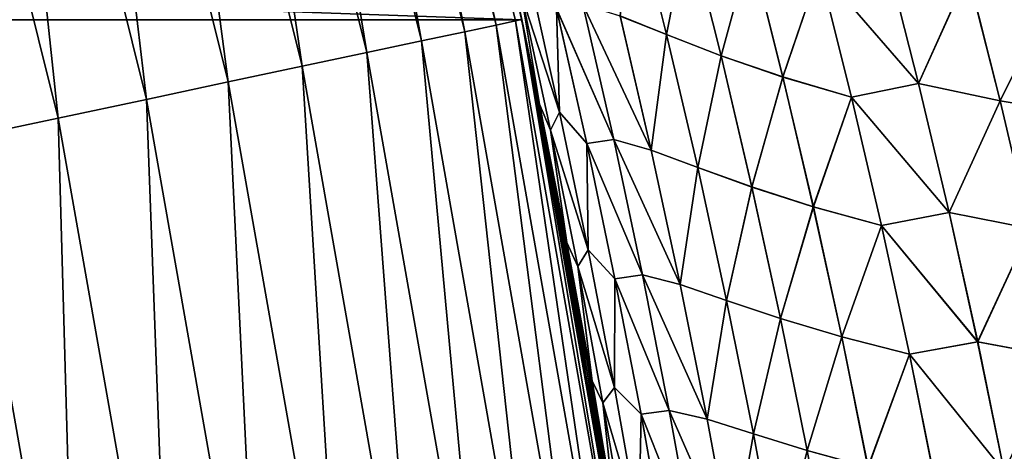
# Model space of a CAD drawing. Header units: metres. Extents: x -24 to 72, y -247 to 22.
# Tile 500 of 573: x 20.852 to 23.12, y 3.684 to 4.678. Entities that reach past the tile are written whole.
import ezdxf

# ---------------------------------------------------------------- set-up
doc = ezdxf.new("R2010")
doc.units = ezdxf.units.M
doc.layers.add('solid_509589_MEDIA_SW0001', color=7, linetype='CONTINUOUS')

msp = doc.modelspace()

# ---------------------------------------------------------------- linework, layer by layer
at = {"layer": 'solid_509589_MEDIA_SW0001'}
for points in [[(-22.008406, 4.677558), (-21.628349, 6.201923), (22.008406, 4.677558)], [(-21.628349, 6.201923), (21.628349, 6.201923), (22.008406, 4.677558)], [(21.613913, 6.19769, 130.963501), (21.570669, 6.18529, 131.192184), (21.949587, 4.665529, 131.192184)], [(21.993591, 4.674882, 130.963501), (21.628387, 6.20184, 130.73114), (21.613913, 6.19769, 130.963501)], [(21.993591, 4.674882, 130.963501), (21.613913, 6.19769, 130.963501), (21.949587, 4.665529, 131.192184)], [(21.993252, 4.748352, 57.889103), (22.008406, 4.677558), (21.628349, 6.201923)], [(21.993591, 4.674882, 130.963501), (22.008322, 4.678013, 130.73114), (21.628387, 6.20184, 130.73114)], [(21.570669, 6.18529, 131.192184), (21.499384, 6.164849, 131.413147), (21.87705, 4.650111, 131.413147)], [(21.949587, 4.665529, 131.192184), (21.570669, 6.18529, 131.192184), (21.87705, 4.650111, 131.413147)], [(21.499384, 6.164849, 131.413147), (21.401251, 6.13671, 131.622665), (21.777193, 4.628885, 131.622665)], [(21.87705, 4.650111, 131.413147), (21.499384, 6.164849, 131.413147), (21.777193, 4.628885, 131.622665)], [(21.401251, 6.13671, 131.622665), (21.277916, 6.101345, 131.817245), (21.651693, 4.60221, 131.817245)], [(21.777193, 4.628885, 131.622665), (21.401251, 6.13671, 131.622665), (21.651693, 4.60221, 131.817245)], [(21.277916, 6.101345, 131.817245), (21.131449, 6.059345, 131.993607), (21.502651, 4.57053, 131.993607)], [(21.651693, 4.60221, 131.817245), (21.277916, 6.101345, 131.817245), (21.502651, 4.57053, 131.993607)], [(21.131449, 6.059345, 131.993607), (20.964302, 6.011417, 132.148819), (21.332569, 4.534378, 132.148819)], [(21.502651, 4.57053, 131.993607), (21.131449, 6.059345, 131.993607), (21.332569, 4.534378, 132.148819)], [(20.964302, 6.011417, 132.148819), (20.77928, 5.958363, 132.280243), (21.144297, 4.494359, 132.280243)], [(21.332569, 4.534378, 132.148819), (20.964302, 6.011417, 132.148819), (21.144297, 4.494359, 132.280243)], [(20.77928, 5.958363, 132.280243), (20.579485, 5.901072, 132.385696), (20.940992, 4.451145, 132.385696)], [(21.144297, 4.494359, 132.280243), (20.77928, 5.958363, 132.280243), (20.940992, 4.451145, 132.385696)], [(20.940992, 4.451145, 132.385696), (20.579485, 5.901072, 132.385696), (20.726061, 4.40546, 132.463425)], [(22.265694, 4.948515, 59.891205), (22.34202, 4.643554, 59.861801), (22.234838, 4.686453, 59.551373)], [(22.234869, 4.686108, 109.44754), (22.342003, 4.643304, 109.137184), (22.26569, 4.948225, 109.10775)], [(22.26569, 4.948225, 109.10775), (22.342003, 4.643304, 109.137184), (22.391813, 4.896053, 108.802162)], [(22.391899, 4.896134, 60.196854), (22.34202, 4.643554, 59.861801), (22.265694, 4.948515, 59.891205)], [(22.342003, 4.643304, 109.137184), (22.467482, 4.594698, 108.833305), (22.391813, 4.896053, 108.802162)], [(22.391899, 4.896134, 60.196854), (22.467575, 4.59475, 60.165741), (22.34202, 4.643554, 59.861801)], [(22.391813, 4.896053, 108.802162), (22.467482, 4.594698, 108.833305), (22.534845, 4.84364, 108.503532)], [(22.535009, 4.843541, 60.495541), (22.467575, 4.59475, 60.165741), (22.391899, 4.896134, 60.196854)], [(22.467482, 4.594698, 108.833305), (22.60965, 4.545843, 108.536362), (22.534845, 4.84364, 108.503532)], [(22.535009, 4.843541, 60.495541), (22.609816, 4.545724, 60.462746), (22.467575, 4.59475, 60.165741)], [(22.534845, 4.84364, 108.503532), (22.60965, 4.545843, 108.536362), (22.693619, 4.794016, 108.212433)], [(22.693815, 4.793935, 60.78672), (22.609816, 4.545724, 60.462746), (22.535009, 4.843541, 60.495541)], [(22.693619, 4.794016, 108.212433), (22.922096, 4.531142, 107.956795), (22.846893, 4.827118, 107.91938)], [(22.847092, 4.827186, 61.079861), (22.9223, 4.531178, 61.042469), (22.693815, 4.793935, 60.78672)], [(22.846893, 4.827118, 107.91938), (22.922096, 4.531142, 107.956795), (23.03573, 4.783864, 107.645195)], [(23.035965, 4.783964, 61.354122), (22.9223, 4.531178, 61.042469), (22.847092, 4.827186, 61.079861)], [(21.981804, 4.801646, 111.060394), (21.993265, 4.748291, 111.109436), (22.049259, 4.483356, 111.077599)], [(21.981804, 4.801646, 111.060394), (22.049259, 4.483356, 111.077599), (22.00683, 4.737382, 110.736526)], [(21.98181, 4.801619, 57.938122), (22.049267, 4.48332, 57.921001), (21.993252, 4.748352, 57.889103)], [(22.006811, 4.73748, 58.262081), (22.049267, 4.48332, 57.921001), (21.98181, 4.801619, 57.938122)], [(22.60965, 4.545843, 108.536362), (22.767437, 4.499584, 108.246948), (22.693619, 4.794016, 108.212433)], [(22.693815, 4.793935, 60.78672), (22.767632, 4.499481, 60.752235), (22.609816, 4.545724, 60.462746)], [(22.693619, 4.794016, 108.212433), (22.767437, 4.499584, 108.246948), (22.922096, 4.531142, 107.956795)], [(22.9223, 4.531178, 61.042469), (22.767632, 4.499481, 60.752235), (22.693815, 4.793935, 60.78672)], [(22.025055, 4.780941, 58.591785), (22.095407, 4.464716, 58.571201), (22.006811, 4.73748, 58.262081)], [(22.00683, 4.737382, 110.736526), (22.095436, 4.464536, 110.427536), (22.025093, 4.780732, 110.406883)], [(22.088339, 4.7033, 58.911518), (22.095407, 4.464716, 58.571201), (22.025055, 4.780941, 58.591785)], [(22.025093, 4.780732, 110.406883), (22.095436, 4.464536, 110.427536), (22.088371, 4.70307, 110.087242)], [(22.922096, 4.531142, 107.956795), (23.109715, 4.490832, 107.684349), (23.03573, 4.783864, 107.645195)], [(23.035965, 4.783964, 61.354122), (23.109955, 4.490897, 61.314995), (22.9223, 4.531178, 61.042469)], [(23.03573, 4.783864, 107.645195), (23.109715, 4.490832, 107.684349), (23.237583, 4.748543, 107.380287)], [(23.237886, 4.748567, 61.619091), (23.109955, 4.490897, 61.314995), (23.035965, 4.783964, 61.354122)], [(21.993252, 4.748352, 57.889103), (22.046841, 4.492971, 57.846165), (22.008406, 4.677558)], [(22.049267, 4.48332, 57.921001), (22.046841, 4.492971, 57.846165), (21.993252, 4.748352, 57.889103)], [(22.046835, 4.492999, 111.15242), (21.993265, 4.748291, 111.109436), (22.008322, 4.678013, 130.73114)], [(22.049259, 4.483356, 111.077599), (21.993265, 4.748291, 111.109436), (22.046835, 4.492999, 111.15242)], [(23.109715, 4.490832, 107.684349), (23.310389, 4.457955, 107.421227), (23.237583, 4.748543, 107.380287)], [(23.237886, 4.748567, 61.619091), (23.310692, 4.45795, 61.578175), (23.109955, 4.490897, 61.314995)], [(22.006811, 4.73748, 58.262081), (22.074238, 4.42373, 58.243729), (22.049267, 4.48332, 57.921001)], [(22.095407, 4.464716, 58.571201), (22.074238, 4.42373, 58.243729), (22.006811, 4.73748, 58.262081)], [(22.00683, 4.737382, 110.736526), (22.074251, 4.423652, 110.754951), (22.095436, 4.464536, 110.427536)], [(22.049259, 4.483356, 111.077599), (22.074251, 4.423652, 110.754951), (22.00683, 4.737382, 110.736526)], [(22.148733, 4.713007, 59.234676), (22.220037, 4.401966, 59.21072), (22.088339, 4.7033, 58.911518)], [(22.088339, 4.7033, 58.911518), (22.157953, 4.392507, 58.889698), (22.095407, 4.464716, 58.571201)], [(22.220037, 4.401966, 59.21072), (22.157953, 4.392507, 58.889698), (22.088339, 4.7033, 58.911518)], [(22.088371, 4.70307, 110.087242), (22.220062, 4.401703, 109.78817), (22.148769, 4.712707, 109.76416)], [(22.088371, 4.70307, 110.087242), (22.157976, 4.392308, 110.109123), (22.220062, 4.401703, 109.78817)], [(22.095436, 4.464536, 110.427536), (22.157976, 4.392308, 110.109123), (22.088371, 4.70307, 110.087242)], [(22.306589, 4.377523, 59.52557), (22.220037, 4.401966, 59.21072), (22.148733, 4.713007, 59.234676)], [(22.234838, 4.686453, 59.551373), (22.306589, 4.377523, 59.52557), (22.148733, 4.713007, 59.234676)], [(22.148769, 4.712707, 109.76416), (22.306604, 4.377219, 109.473396), (22.234869, 4.686108, 109.44754)], [(22.148769, 4.712707, 109.76416), (22.220062, 4.401703, 109.78817), (22.306604, 4.377219, 109.473396)], [(-22.280996, 3.131692), (-22.008406, 4.677558), (22.280996, 3.131692)], [(-22.008406, 4.677558), (22.008406, 4.677558), (22.280996, 3.131692)], [(21.993591, 4.674882, 130.963501), (21.949587, 4.665529, 131.192184), (22.221571, 3.123038, 131.192184)], [(22.266119, 3.129299, 130.963501), (22.008322, 4.678013, 130.73114), (21.993591, 4.674882, 130.963501)], [(22.266119, 3.129299, 130.963501), (21.993591, 4.674882, 130.963501), (22.221571, 3.123038, 131.192184)], [(22.046835, 4.492999, 111.15242), (22.008322, 4.678013, 130.73114), (22.281031, 3.131395, 130.73114)], [(22.266119, 3.129299, 130.963501), (22.281031, 3.131395, 130.73114), (22.008322, 4.678013, 130.73114)], [(22.256607, 3.300517, 57.681652), (22.280996, 3.131692), (22.008406, 4.677558)], [(22.22151, 3.529098, 57.708794), (22.256607, 3.300517, 57.681652), (22.008406, 4.677558)], [(22.18327, 3.761986, 57.73848), (22.22151, 3.529098, 57.708794), (22.008406, 4.677558)], [(22.14152, 4.000392, 57.771343), (22.18327, 3.761986, 57.73848), (22.008406, 4.677558)], [(22.096109, 4.244051, 57.807198), (22.14152, 4.000392, 57.771343), (22.008406, 4.677558)], [(22.046841, 4.492971, 57.846165), (22.096109, 4.244051, 57.807198), (22.008406, 4.677558)], [(22.34202, 4.643554, 59.861801), (22.306589, 4.377523, 59.52557), (22.234838, 4.686453, 59.551373)], [(22.234869, 4.686108, 109.44754), (22.306604, 4.377219, 109.473396), (22.342003, 4.643304, 109.137184)], [(21.87705, 4.650111, 131.413147), (21.777193, 4.628885, 131.622665), (22.047041, 3.09851, 131.622665)], [(21.949587, 4.665529, 131.192184), (21.87705, 4.650111, 131.413147), (22.148134, 3.112717, 131.413147)], [(22.148134, 3.112717, 131.413147), (21.87705, 4.650111, 131.413147), (22.047041, 3.09851, 131.622665)], [(22.221571, 3.123038, 131.192184), (21.949587, 4.665529, 131.192184), (22.148134, 3.112717, 131.413147)], [(21.777193, 4.628885, 131.622665), (21.651693, 4.60221, 131.817245), (21.919985, 3.080653, 131.817245)], [(22.047041, 3.09851, 131.622665), (21.777193, 4.628885, 131.622665), (21.919985, 3.080653, 131.817245)], [(22.34202, 4.643554, 59.861801), (22.41353, 4.337781, 59.834305), (22.306589, 4.377523, 59.52557)], [(22.306604, 4.377219, 109.473396), (22.413504, 4.337568, 109.164726), (22.342003, 4.643304, 109.137184)], [(22.342003, 4.643304, 109.137184), (22.413504, 4.337568, 109.164726), (22.467482, 4.594698, 108.833305)], [(22.467575, 4.59475, 60.165741), (22.41353, 4.337781, 59.834305), (22.34202, 4.643554, 59.861801)], [(21.651693, 4.60221, 131.817245), (21.502651, 4.57053, 131.993607), (21.769096, 3.059447, 131.993607)], [(21.919985, 3.080653, 131.817245), (21.651693, 4.60221, 131.817245), (21.769096, 3.059447, 131.993607)], [(22.413504, 4.337568, 109.164726), (22.538372, 4.292473, 108.862473), (22.467482, 4.594698, 108.833305)], [(22.467575, 4.59475, 60.165741), (22.538467, 4.2925, 60.136623), (22.41353, 4.337781, 59.834305)], [(22.467482, 4.594698, 108.833305), (22.538372, 4.292473, 108.862473), (22.60965, 4.545843, 108.536362)], [(22.609816, 4.545724, 60.462746), (22.538467, 4.2925, 60.136623), (22.467575, 4.59475, 60.165741)], [(21.502651, 4.57053, 131.993607), (21.332569, 4.534378, 132.148819), (21.596907, 3.035247, 132.148819)], [(21.769096, 3.059447, 131.993607), (21.502651, 4.57053, 131.993607), (21.596907, 3.035247, 132.148819)], [(22.538372, 4.292473, 108.862473), (22.679722, 4.247124, 108.567123), (22.60965, 4.545843, 108.536362)], [(22.609816, 4.545724, 60.462746), (22.679884, 4.246991, 60.43203), (22.538467, 4.2925, 60.136623)], [(22.60965, 4.545843, 108.536362), (22.679722, 4.247124, 108.567123), (22.767437, 4.499584, 108.246948)], [(22.767632, 4.499481, 60.752235), (22.679884, 4.246991, 60.43203), (22.609816, 4.545724, 60.462746)], [(21.332569, 4.534378, 132.148819), (21.144297, 4.494359, 132.280243), (21.406301, 3.00846, 132.280243)], [(21.596907, 3.035247, 132.148819), (21.332569, 4.534378, 132.148819), (21.406301, 3.00846, 132.280243)], [(22.767437, 4.499584, 108.246948), (22.992529, 4.234091, 107.991898), (22.922096, 4.531142, 107.956795)], [(22.9223, 4.531178, 61.042469), (22.992731, 4.234101, 61.007404), (22.767632, 4.499481, 60.752235)], [(22.922096, 4.531142, 107.956795), (22.992529, 4.234091, 107.991898), (23.109715, 4.490832, 107.684349)], [(23.109955, 4.490897, 61.314995), (22.992731, 4.234101, 61.007404), (22.9223, 4.531178, 61.042469)], [(21.144297, 4.494359, 132.280243), (20.940992, 4.451145, 132.385696), (21.200478, 2.979533, 132.385696)], [(21.406301, 3.00846, 132.280243), (21.144297, 4.494359, 132.280243), (21.200478, 2.979533, 132.385696)], [(22.096088, 4.244161, 111.191444), (22.046835, 4.492999, 111.15242), (22.281031, 3.131395, 130.73114)], [(22.049259, 4.483356, 111.077599), (22.046835, 4.492999, 111.15242), (22.096088, 4.244161, 111.191444)], [(22.112173, 4.16469, 57.905235), (22.096109, 4.244051, 57.807198), (22.046841, 4.492971, 57.846165)], [(22.049267, 4.48332, 57.921001), (22.112173, 4.16469, 57.905235), (22.046841, 4.492971, 57.846165)], [(22.679722, 4.247124, 108.567123), (22.836573, 4.204183, 108.279305), (22.767437, 4.499584, 108.246948)], [(22.767632, 4.499481, 60.752235), (22.836765, 4.204066, 60.719921), (22.679884, 4.246991, 60.43203)], [(22.767437, 4.499584, 108.246948), (22.836573, 4.204183, 108.279305), (22.992529, 4.234091, 107.991898)], [(22.992731, 4.234101, 61.007404), (22.836765, 4.204066, 60.719921), (22.767632, 4.499481, 60.752235)], [(22.992529, 4.234091, 107.991898), (23.178995, 4.196681, 107.721085), (23.109715, 4.490832, 107.684349)], [(23.109955, 4.490897, 61.314995), (23.179232, 4.19672, 61.278286), (22.992731, 4.234101, 61.007404)], [(23.109715, 4.490832, 107.684349), (23.178995, 4.196681, 107.721085), (23.310389, 4.457955, 107.421227)], [(23.310692, 4.45795, 61.578175), (23.179232, 4.19672, 61.278286), (23.109955, 4.490897, 61.314995)], [(22.049259, 4.483356, 111.077599), (22.096088, 4.244161, 111.191444), (22.112164, 4.164734, 111.09346)], [(22.049259, 4.483356, 111.077599), (22.112164, 4.164734, 111.09346), (22.074251, 4.423652, 110.754951)], [(22.074238, 4.42373, 58.243729), (22.112173, 4.16469, 57.905235), (22.049267, 4.48332, 57.921001)], [(20.940992, 4.451145, 132.385696), (20.726061, 4.40546, 132.463425), (20.982883, 2.948952, 132.463425)], [(21.200478, 2.979533, 132.385696), (20.940992, 4.451145, 132.385696), (20.982883, 2.948952, 132.463425)], [(22.095407, 4.464716, 58.571201), (22.161009, 4.148025, 58.552166), (22.074238, 4.42373, 58.243729)], [(22.074251, 4.423652, 110.754951), (22.161032, 4.147869, 110.446655), (22.095436, 4.464536, 110.427536)], [(22.157953, 4.392507, 58.889698), (22.161009, 4.148025, 58.552166), (22.095407, 4.464716, 58.571201)], [(22.095436, 4.464536, 110.427536), (22.161032, 4.147869, 110.446655), (22.157976, 4.392308, 110.109123)], [(22.074238, 4.42373, 58.243729), (22.137114, 4.109602, 58.226795), (22.112173, 4.16469, 57.905235)], [(22.161009, 4.148025, 58.552166), (22.137114, 4.109602, 58.226795), (22.074238, 4.42373, 58.243729)], [(22.074251, 4.423652, 110.754951), (22.137123, 4.10954, 110.771973), (22.161032, 4.147869, 110.446655)], [(22.112164, 4.164734, 111.09346), (22.137123, 4.10954, 110.771973), (22.074251, 4.423652, 110.754951)], [(20.982883, 2.948952, 132.463425), (20.726061, 4.40546, 132.463425), (20.75717, 2.91723, 132.5121)], [(22.220037, 4.401966, 59.21072), (22.28652, 4.090333, 59.188496), (22.157953, 4.392507, 58.889698)], [(22.157976, 4.392308, 110.109123), (22.286535, 4.090102, 109.810471), (22.220062, 4.401703, 109.78817)], [(22.373484, 4.067933, 59.501606), (22.28652, 4.090333, 59.188496), (22.220037, 4.401966, 59.21072)], [(22.306589, 4.377523, 59.52557), (22.373484, 4.067933, 59.501606), (22.220037, 4.401966, 59.21072)], [(22.220062, 4.401703, 109.78817), (22.373489, 4.067665, 109.497429), (22.306604, 4.377219, 109.473396)], [(22.220062, 4.401703, 109.78817), (22.286535, 4.090102, 109.810471), (22.373489, 4.067665, 109.497429)], [(22.157953, 4.392507, 58.889698), (22.222862, 4.081203, 58.869492), (22.161009, 4.148025, 58.552166)], [(22.28652, 4.090333, 59.188496), (22.222862, 4.081203, 58.869492), (22.157953, 4.392507, 58.889698)], [(22.157976, 4.392308, 110.109123), (22.222878, 4.081029, 110.12941), (22.286535, 4.090102, 109.810471)], [(22.161032, 4.147869, 110.446655), (22.222878, 4.081029, 110.12941), (22.157976, 4.392308, 110.109123)], [(22.41353, 4.337781, 59.834305), (22.373484, 4.067933, 59.501606), (22.306589, 4.377523, 59.52557)], [(22.306604, 4.377219, 109.473396), (22.373489, 4.067665, 109.497429), (22.413504, 4.337568, 109.164726)], [(22.41353, 4.337781, 59.834305), (22.480194, 4.031292, 59.808743), (22.373484, 4.067933, 59.501606)], [(22.373489, 4.067665, 109.497429), (22.480162, 4.031109, 109.190353), (22.413504, 4.337568, 109.164726)], [(22.413504, 4.337568, 109.164726), (22.480162, 4.031109, 109.190353), (22.538372, 4.292473, 108.862473)], [(22.538467, 4.2925, 60.136623), (22.480194, 4.031292, 59.808743), (22.41353, 4.337781, 59.834305)], [(22.480162, 4.031109, 109.190353), (22.604452, 3.989474, 108.889626), (22.538372, 4.292473, 108.862473)], [(22.538467, 4.2925, 60.136623), (22.604548, 3.989484, 60.109528), (22.480194, 4.031292, 59.808743)], [(22.538372, 4.292473, 108.862473), (22.604452, 3.989474, 108.889626), (22.679722, 4.247124, 108.567123)], [(22.679884, 4.246991, 60.43203), (22.604548, 3.989484, 60.109528), (22.538467, 4.2925, 60.136623)], [(22.141487, 4.000566, 111.227371), (22.096088, 4.244161, 111.191444), (22.281031, 3.131395, 130.73114)], [(22.112164, 4.164734, 111.09346), (22.096088, 4.244161, 111.191444), (22.141487, 4.000566, 111.227371)], [(22.112173, 4.16469, 57.905235), (22.14152, 4.000392, 57.771343), (22.096109, 4.244051, 57.807198)], [(22.604452, 3.989474, 108.889626), (22.745033, 3.947586, 108.595779), (22.679722, 4.247124, 108.567123)], [(22.679884, 4.246991, 60.43203), (22.745188, 3.947447, 60.403427), (22.604548, 3.989484, 60.109528)], [(22.679722, 4.247124, 108.567123), (22.745033, 3.947586, 108.595779), (22.836573, 4.204183, 108.279305)], [(22.836765, 4.204066, 60.719921), (22.745188, 3.947447, 60.403427), (22.679884, 4.246991, 60.43203)], [(22.836573, 4.204183, 108.279305), (23.058163, 3.936079, 108.024635), (22.992529, 4.234091, 107.991898)], [(22.992731, 4.234101, 61.007404), (23.058357, 3.936072, 60.974705), (22.836765, 4.204066, 60.719921)], [(22.992529, 4.234091, 107.991898), (23.058163, 3.936079, 108.024635), (23.178995, 4.196681, 107.721085)], [(23.179232, 4.19672, 61.278286), (23.058357, 3.936072, 60.974705), (22.992731, 4.234101, 61.007404)], [(22.745033, 3.947586, 108.595779), (22.901005, 3.907921, 108.309471), (22.836573, 4.204183, 108.279305)], [(22.836765, 4.204066, 60.719921), (22.901188, 3.907796, 60.689808), (22.745188, 3.947447, 60.403427)], [(22.836573, 4.204183, 108.279305), (22.901005, 3.907921, 108.309471), (23.058163, 3.936079, 108.024635)], [(23.058357, 3.936072, 60.974705), (22.901188, 3.907796, 60.689808), (22.836765, 4.204066, 60.719921)], [(23.058163, 3.936079, 108.024635), (23.243546, 3.901532, 107.755371), (23.178995, 4.196681, 107.721085)], [(23.179232, 4.19672, 61.278286), (23.243774, 3.901551, 61.244041), (23.058357, 3.936072, 60.974705)], [(22.112164, 4.164734, 111.09346), (22.141487, 4.000566, 111.227371), (22.170496, 3.845829, 111.107979)], [(22.112164, 4.164734, 111.09346), (22.170496, 3.845829, 111.107979), (22.137123, 4.10954, 110.771973)], [(22.112173, 4.16469, 57.905235), (22.170506, 3.845783, 57.89082), (22.14152, 4.000392, 57.771343)], [(22.137114, 4.109602, 58.226795), (22.170506, 3.845783, 57.89082), (22.112173, 4.16469, 57.905235)], [(22.161009, 4.148025, 58.552166), (22.221842, 3.830935, 58.534683), (22.137114, 4.109602, 58.226795)], [(22.137123, 4.10954, 110.771973), (22.221857, 3.830797, 110.464233), (22.161032, 4.147869, 110.446655)], [(22.222862, 4.081203, 58.869492), (22.221842, 3.830935, 58.534683), (22.161009, 4.148025, 58.552166)], [(22.161032, 4.147869, 110.446655), (22.221857, 3.830797, 110.464233), (22.222878, 4.081029, 110.12941)], [(22.137114, 4.109602, 58.226795), (22.195414, 3.795156, 58.211277), (22.170506, 3.845783, 57.89082)], [(22.221842, 3.830935, 58.534683), (22.195414, 3.795156, 58.211277), (22.137114, 4.109602, 58.226795)], [(22.137123, 4.10954, 110.771973), (22.195421, 3.795103, 110.78759), (22.221857, 3.830797, 110.464233)], [(22.170496, 3.845829, 111.107979), (22.195421, 3.795103, 110.78759), (22.137123, 4.10954, 110.771973)], [(22.28652, 4.090333, 59.188496), (22.348162, 3.778189, 59.168018), (22.222862, 4.081203, 58.869492)], [(22.222878, 4.081029, 110.12941), (22.348169, 3.777983, 109.831024), (22.286535, 4.090102, 109.810471)], [(22.435501, 3.757772, 59.479492), (22.348162, 3.778189, 59.168018), (22.28652, 4.090333, 59.188496)], [(22.373484, 4.067933, 59.501606), (22.435501, 3.757772, 59.479492), (22.28652, 4.090333, 59.188496)], [(22.286535, 4.090102, 109.810471), (22.435499, 3.757532, 109.519615), (22.373489, 4.067665, 109.497429)], [(22.286535, 4.090102, 109.810471), (22.348169, 3.777983, 109.831024), (22.435499, 3.757532, 109.519615)], [(22.222862, 4.081203, 58.869492), (22.283047, 3.769462, 58.850906), (22.221842, 3.830935, 58.534683)], [(22.221857, 3.830797, 110.464233), (22.283056, 3.769308, 110.148079), (22.222878, 4.081029, 110.12941)], [(22.348162, 3.778189, 59.168018), (22.283047, 3.769462, 58.850906), (22.222862, 4.081203, 58.869492)], [(22.222878, 4.081029, 110.12941), (22.283056, 3.769308, 110.148079), (22.348169, 3.777983, 109.831024)], [(22.480194, 4.031292, 59.808743), (22.435501, 3.757772, 59.479492), (22.373484, 4.067933, 59.501606)], [(22.373489, 4.067665, 109.497429), (22.435499, 3.757532, 109.519615), (22.480162, 4.031109, 109.190353)], [(22.435499, 3.757532, 109.519615), (22.541956, 3.724021, 109.214035), (22.480162, 4.031109, 109.190353)], [(22.480194, 4.031292, 59.808743), (22.541992, 3.724183, 59.78513), (22.435501, 3.757772, 59.479492)], [(22.480162, 4.031109, 109.190353), (22.541956, 3.724021, 109.214035), (22.604452, 3.989474, 108.889626)], [(22.604548, 3.989484, 60.109528), (22.541992, 3.724183, 59.78513), (22.480194, 4.031292, 59.808743)], [(22.183233, 3.762196, 111.260307), (22.141487, 4.000566, 111.227371), (22.281031, 3.131395, 130.73114)], [(22.170496, 3.845829, 111.107979), (22.141487, 4.000566, 111.227371), (22.183233, 3.762196, 111.260307)], [(22.170506, 3.845783, 57.89082), (22.18327, 3.761986, 57.73848), (22.14152, 4.000392, 57.771343)], [(22.541956, 3.724021, 109.214035), (22.665705, 3.685801, 108.914742), (22.604452, 3.989474, 108.889626)], [(22.604548, 3.989484, 60.109528), (22.665796, 3.685803, 60.084476), (22.541992, 3.724183, 59.78513)], [(22.604452, 3.989474, 108.889626), (22.665705, 3.685801, 108.914742), (22.745033, 3.947586, 108.595779)], [(22.745188, 3.947447, 60.403427), (22.665796, 3.685803, 60.084476), (22.604548, 3.989484, 60.109528)], [(22.665705, 3.685801, 108.914742), (22.805565, 3.647331, 108.622314), (22.745033, 3.947586, 108.595779)], [(22.745188, 3.947447, 60.403427), (22.80571, 3.647197, 60.376961), (22.665796, 3.685803, 60.084476)], [(22.745033, 3.947586, 108.595779), (22.805565, 3.647331, 108.622314), (22.901005, 3.907921, 108.309471)], [(22.901188, 3.907796, 60.689808), (22.80571, 3.647197, 60.376961), (22.745188, 3.947447, 60.403427)], [(22.901005, 3.907921, 108.309471), (23.118977, 3.637223, 108.054985), (23.058163, 3.936079, 108.024635)], [(23.058357, 3.936072, 60.974705), (23.119164, 3.637209, 60.944405), (22.901188, 3.907796, 60.689808)], [(23.058163, 3.936079, 108.024635), (23.118977, 3.637223, 108.054985), (23.243546, 3.901532, 107.755371)], [(23.243774, 3.901551, 61.244041), (23.119164, 3.637209, 60.944405), (23.058357, 3.936072, 60.974705)], [(22.805565, 3.647331, 108.622314), (22.960712, 3.610903, 108.33741), (22.901005, 3.907921, 108.309471)], [(22.901188, 3.907796, 60.689808), (22.960884, 3.610782, 60.661926), (22.80571, 3.647197, 60.376961)], [(22.901005, 3.907921, 108.309471), (22.960712, 3.610903, 108.33741), (23.118977, 3.637223, 108.054985)], [(23.119164, 3.637209, 60.944405), (22.960884, 3.610782, 60.661926), (22.901188, 3.907796, 60.689808)], [(23.118977, 3.637223, 108.054985), (23.303347, 3.605501, 107.787163), (23.243546, 3.901532, 107.755371)], [(23.243774, 3.901551, 61.244041), (23.303564, 3.605512, 61.212296), (23.119164, 3.637209, 60.944405)], [(22.170496, 3.845829, 111.107979), (22.183233, 3.762196, 111.260307), (22.22423, 3.52668, 111.12117)], [(22.170496, 3.845829, 111.107979), (22.22423, 3.52668, 111.12117), (22.195421, 3.795103, 110.78759)], [(22.170506, 3.845783, 57.89082), (22.224237, 3.526637, 57.877747), (22.18327, 3.761986, 57.73848)], [(22.195414, 3.795156, 58.211277), (22.224237, 3.526637, 57.877747), (22.170506, 3.845783, 57.89082)], [(22.221842, 3.830935, 58.534683), (22.277874, 3.513509, 58.518757), (22.195414, 3.795156, 58.211277)], [(22.195421, 3.795103, 110.78759), (22.277887, 3.513382, 110.480263), (22.221857, 3.830797, 110.464233)], [(22.283047, 3.769462, 58.850906), (22.277874, 3.513509, 58.518757), (22.221842, 3.830935, 58.534683)], [(22.221857, 3.830797, 110.464233), (22.277887, 3.513382, 110.480263), (22.283056, 3.769308, 110.148079)], [(22.195414, 3.795156, 58.211277), (22.249115, 3.480432, 58.197166), (22.224237, 3.526637, 57.877747)], [(22.277874, 3.513509, 58.518757), (22.249115, 3.480432, 58.197166), (22.195414, 3.795156, 58.211277)], [(22.195421, 3.795103, 110.78759), (22.249119, 3.480383, 110.801811), (22.277887, 3.513382, 110.480263)], [(22.22423, 3.52668, 111.12117), (22.249119, 3.480383, 110.801811), (22.195421, 3.795103, 110.78759)], [(22.283047, 3.769462, 58.850906), (22.338478, 3.457349, 58.833939), (22.277874, 3.513509, 58.518757)], [(22.277887, 3.513382, 110.480263), (22.338484, 3.457206, 110.165146), (22.283056, 3.769308, 110.148079)], [(22.348162, 3.778189, 59.168018), (22.404934, 3.465612, 59.1493), (22.283047, 3.769462, 58.850906)], [(22.404934, 3.465612, 59.1493), (22.338478, 3.457349, 58.833939), (22.283047, 3.769462, 58.850906)], [(22.283056, 3.769308, 110.148079), (22.404936, 3.465421, 109.849838), (22.348169, 3.777983, 109.831024)], [(22.283056, 3.769308, 110.148079), (22.338484, 3.457206, 110.165146), (22.404936, 3.465421, 109.849838)], [(22.492615, 3.447127, 59.459248), (22.404934, 3.465612, 59.1493), (22.348162, 3.778189, 59.168018)], [(22.435501, 3.757772, 59.479492), (22.492615, 3.447127, 59.459248), (22.348162, 3.778189, 59.168018)], [(22.348169, 3.777983, 109.831024), (22.492607, 3.446904, 109.53994), (22.435499, 3.757532, 109.519615)], [(22.348169, 3.777983, 109.831024), (22.404936, 3.465421, 109.849838), (22.492607, 3.446904, 109.53994)], [(22.221474, 3.529324, 111.290077), (22.183233, 3.762196, 111.260307), (22.281031, 3.131395, 130.73114)], [(22.22423, 3.52668, 111.12117), (22.183233, 3.762196, 111.260307), (22.221474, 3.529324, 111.290077)], [(22.224237, 3.526637, 57.877747), (22.22151, 3.529098, 57.708794), (22.18327, 3.761986, 57.73848)], [(22.435499, 3.757532, 109.519615), (22.492607, 3.446904, 109.53994), (22.541956, 3.724021, 109.214035)], [(22.541992, 3.724183, 59.78513), (22.492615, 3.447127, 59.459248), (22.435501, 3.757772, 59.479492)], [(22.492607, 3.446904, 109.53994), (22.59886, 3.416392, 109.235764), (22.541956, 3.724021, 109.214035)], [(22.541992, 3.724183, 59.78513), (22.598898, 3.416543, 59.763481), (22.492615, 3.447127, 59.459248)], [(22.541956, 3.724021, 109.214035), (22.59886, 3.416392, 109.235764), (22.665705, 3.685801, 108.914742)], [(22.665796, 3.685803, 60.084476), (22.598898, 3.416543, 59.763481), (22.541992, 3.724183, 59.78513)], [(22.59886, 3.416392, 109.235764), (22.722105, 3.381545, 108.937805), (22.665705, 3.685801, 108.914742)], [(22.665796, 3.685803, 60.084476), (22.722189, 3.38155, 60.061489), (22.598898, 3.416543, 59.763481)], [(22.665705, 3.685801, 108.914742), (22.722105, 3.381545, 108.937805), (22.805565, 3.647331, 108.622314)], [(22.80571, 3.647197, 60.376961), (22.722189, 3.38155, 60.061489), (22.665796, 3.685803, 60.084476)]]:
    msp.add_3dface(points, dxfattribs=at)

doc.saveas('drawing.dxf')
